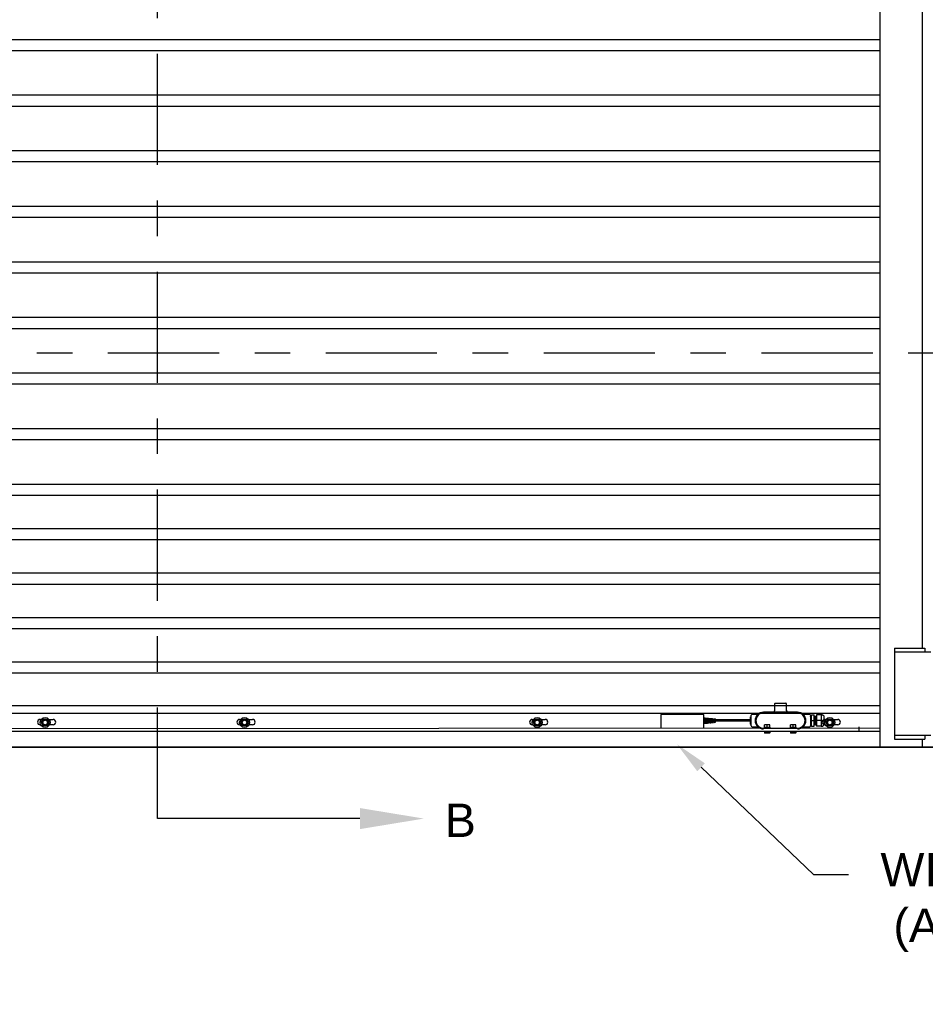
# Model space of a CAD drawing. Header units: inches. Extents: x 170 to 312, y 215 to 248.
# Tile 316 of 341: x 302.05 to 304.6, y 239.38 to 242.15. Entities that reach past the tile are written whole.
import ezdxf
from ezdxf import colors
from ezdxf.entities.mleader import LeaderData, LeaderLine
from ezdxf.math import Vec2, Vec3

# ---------------------------------------------------------------- set-up
doc = ezdxf.new("R2010")
doc.units = ezdxf.units.IN
doc.header["$LTSCALE"] = 0.25
doc.header["$MEASUREMENT"] = 0
doc.linetypes.add('CENTER', pattern=[2, 1.25, -0.25, 0.25, -0.25])
for name, color, linetype in [('ANNOTATIONS', 1, 'Continuous'), ('MOTOR RH', 7, 'Continuous'), ('SECTION CUTS', 6, 'CENTER')]:
    doc.layers.add(name, color=color, linetype=linetype)
doc.styles.add('ARIAL', font='arial.ttf', dxfattribs={"height": 0.09375})
doc.styles.get("Standard").update_dxf_attribs({"font": 'romans.shx'})

msp = doc.modelspace()

# ---------------------------------------------------------------- linework, layer by layer
at = {"layer": 'MOTOR RH'}
for p, q in [((304.4705, 240.10529), (304.4705, 244.32505)), ((304.58986, 240.38253), (304.58986, 244.29919)), ((300.344, 242.09388), (304.4705, 242.09388)), ((300.344, 242.06263), (304.4705, 242.06263)), ((300.344, 241.93763), (304.4705, 241.93763)), ((300.344, 241.90638), (304.4705, 241.90638)), ((300.344, 241.78138), (304.4705, 241.78138)), ((300.344, 241.75013), (304.4705, 241.75013)), ((300.344, 241.62513), (304.4705, 241.62513)), ((300.344, 241.59388), (304.4705, 241.59388)), ((300.344, 241.46888), (304.4705, 241.46888)), ((300.344, 241.43763), (304.4705, 241.43763)), ((300.344, 241.31263), (304.4705, 241.31263)), ((300.344, 241.28138), (304.4705, 241.28138)), ((300.344, 241.15638), (304.4705, 241.15638)), ((300.344, 241.12513), (304.4705, 241.12513)), ((300.344, 241.00013), (304.4705, 241.00013)), ((300.344, 240.96888), (304.4705, 240.96888)), ((300.344, 240.84388), (304.4705, 240.84388)), ((300.344, 240.81263), (304.4705, 240.81263)), ((300.344, 240.71888), (304.4705, 240.71888)), ((300.344, 240.68763), (304.4705, 240.68763)), ((300.344, 240.59388), (304.4705, 240.59388)), ((300.344, 240.56263), (304.4705, 240.56263)), ((300.344, 240.46888), (304.4705, 240.46888)), ((300.344, 240.43763), (304.4705, 240.43763)), ((304.51101, 240.38253), (304.59627, 240.38253)), ((304.51101, 240.38253), (304.51101, 240.12676)), ((304.59627, 240.38253), (304.59627, 240.37188)), ((304.51101, 240.37188), (304.61332, 240.37188)), ((300.344, 240.34388), (304.4705, 240.34388)), ((300.344, 240.31263), (304.4705, 240.31263)), ((300.344, 240.22141), (304.4705, 240.22141)), ((304.1753, 240.22781), (304.20514, 240.22781)), ((300.344, 240.2001), (304.4705, 240.2001)), ((302.10884, 240.18203), (302.11182, 240.18203)), ((302.11164, 240.17347), (302.11717, 240.18305)), ((302.11717, 240.18305), (302.12823, 240.18305)), ((302.12823, 240.18305), (302.13377, 240.17347)), ((302.13358, 240.18203), (302.14499, 240.18203)), ((302.6695, 240.18203), (302.67248, 240.18203)), ((302.67229, 240.17347), (302.67783, 240.18305)), ((302.67783, 240.18305), (302.68889, 240.18305)), ((302.68889, 240.18305), (302.69443, 240.17347)), ((302.69424, 240.18203), (302.70565, 240.18203)), ((303.49224, 240.18203), (303.49522, 240.18203)), ((303.49504, 240.17347), (303.50057, 240.18305)), ((303.50057, 240.18305), (303.51163, 240.18305)), ((303.51163, 240.18305), (303.51717, 240.17347)), ((303.51698, 240.18203), (303.52839, 240.18203)), ((303.97426, 240.19632), (303.85412, 240.19632)), ((303.85412, 240.19632), (303.85415, 240.15809)), ((303.97426, 240.15819), (303.97426, 240.19632)), ((303.97426, 240.18654), (303.9746, 240.18651)), ((303.9746, 240.17106), (303.9746, 240.18651)), ((303.97575, 240.18079), (303.9746, 240.18079)), ((303.97575, 240.1864), (303.97767, 240.18622)), ((303.97575, 240.17117), (303.97575, 240.1864)), ((303.97767, 240.17135), (303.97767, 240.18622)), ((303.97882, 240.18079), (303.97767, 240.18079)), ((303.97882, 240.18612), (303.98074, 240.18594)), ((303.97882, 240.17145), (303.97882, 240.18612)), ((303.98074, 240.17163), (303.98074, 240.18594)), ((303.9819, 240.18079), (303.98074, 240.18079)), ((303.9819, 240.18584), (303.98382, 240.18566)), ((303.9819, 240.17173), (303.9819, 240.18584)), ((303.98382, 240.17191), (303.98382, 240.18566)), ((303.98497, 240.18079), (303.98382, 240.18079)), ((303.98497, 240.18555), (303.98689, 240.18538)), ((303.98497, 240.17202), (303.98497, 240.18555)), ((303.98689, 240.17219), (303.98689, 240.18538)), ((303.98804, 240.18079), (303.98689, 240.18079)), ((303.98804, 240.18527), (303.98997, 240.1851)), ((303.98804, 240.1723), (303.98804, 240.18527)), ((303.98997, 240.17247), (303.98997, 240.1851)), ((303.99112, 240.18079), (303.98997, 240.18079)), ((303.99112, 240.18499), (303.99304, 240.18481)), ((303.99112, 240.17258), (303.99112, 240.18499)), ((303.99304, 240.17276), (303.99304, 240.18481)), ((303.99419, 240.18079), (303.99304, 240.18079)), ((303.99419, 240.18471), (303.99611, 240.18453)), ((303.99419, 240.17286), (303.99419, 240.18471)), ((303.99611, 240.17304), (303.99611, 240.18453)), ((303.99727, 240.18079), (303.99611, 240.18079)), ((303.99727, 240.18443), (303.99919, 240.18425)), ((303.99727, 240.17314), (303.99727, 240.18443)), ((303.99919, 240.17332), (303.99919, 240.18425)), ((304.00034, 240.18079), (303.99919, 240.18079)), ((304.00034, 240.17343), (304.00034, 240.18415)), ((304.00034, 240.18415), (304.00226, 240.18397)), ((304.00226, 240.1736), (304.00226, 240.18397)), ((304.00341, 240.18079), (304.00226, 240.18079)), ((304.00341, 240.18386), (304.00708, 240.18353)), ((304.00341, 240.17371), (304.00341, 240.18386)), ((304.00708, 240.17404), (304.00708, 240.18353)), ((304.10602, 240.18079), (304.00708, 240.18079)), ((304.10602, 240.16855), (304.10602, 240.18902)), ((304.10772, 240.16685), (304.10772, 240.19072)), ((304.10815, 240.16387), (304.10815, 240.19371)), ((304.23817, 240.20223), (304.14225, 240.20223)), ((304.2744, 240.19371), (304.2744, 240.16387)), ((304.27546, 240.16408), (304.27546, 240.19349)), ((304.27734, 240.19477), (304.28446, 240.19477)), ((304.27734, 240.1628), (304.27734, 240.19477)), ((304.27734, 240.17879), (304.28446, 240.17879)), ((304.28446, 240.1628), (304.28446, 240.19477)), ((304.30492, 240.19477), (304.29128, 240.19477)), ((304.29128, 240.19477), (304.29128, 240.1628)), ((304.30693, 240.17879), (304.29128, 240.17879)), ((304.30492, 240.19477), (304.30693, 240.19263)), ((304.30492, 240.19477), (304.30492, 240.1628)), ((304.31334, 240.16921), (304.31334, 240.18836)), ((304.31334, 240.18184), (304.31499, 240.18203)), ((304.31499, 240.18203), (304.31796, 240.18203)), ((304.31778, 240.17347), (304.32331, 240.18305)), ((304.32331, 240.18305), (304.33438, 240.18305)), ((304.33438, 240.18305), (304.33991, 240.17347)), ((304.33973, 240.18203), (304.35114, 240.18203)), ((300.344, 240.15529), (304.4705, 240.15858)), ((302.11045, 240.16702), (302.10884, 240.16702)), ((302.11164, 240.17347), (302.11717, 240.16388)), ((302.12823, 240.16388), (302.11717, 240.16388)), ((302.13377, 240.17347), (302.12823, 240.16388)), ((302.14499, 240.16702), (302.13496, 240.16702)), ((302.67111, 240.16702), (302.6695, 240.16702)), ((302.67229, 240.17347), (302.67783, 240.16388)), ((302.68889, 240.16388), (302.67783, 240.16388)), ((302.69443, 240.17347), (302.68889, 240.16388)), ((302.70565, 240.16702), (302.69561, 240.16702)), ((303.49385, 240.16702), (303.49224, 240.16702)), ((303.49504, 240.17347), (303.50057, 240.16388)), ((303.51163, 240.16388), (303.50057, 240.16388)), ((303.51717, 240.17347), (303.51163, 240.16388)), ((303.52839, 240.16702), (303.51836, 240.16702)), ((303.97426, 240.17103), (303.9746, 240.17106)), ((303.97575, 240.17679), (303.9746, 240.17679)), ((303.97575, 240.17117), (303.97767, 240.17135)), ((303.97882, 240.17679), (303.97767, 240.17679)), ((303.97882, 240.17145), (303.98074, 240.17163)), ((303.9819, 240.17679), (303.98074, 240.17679)), ((303.9819, 240.17173), (303.98382, 240.17191)), ((303.98497, 240.17679), (303.98382, 240.17679)), ((303.98497, 240.17202), (303.98689, 240.17219)), ((303.98804, 240.17679), (303.98689, 240.17679)), ((303.98804, 240.1723), (303.98997, 240.17247)), ((303.99112, 240.17679), (303.98997, 240.17679)), ((303.99112, 240.17258), (303.99304, 240.17276)), ((303.99419, 240.17679), (303.99304, 240.17679)), ((303.99419, 240.17286), (303.99611, 240.17304)), ((303.99727, 240.17679), (303.99611, 240.17679)), ((303.99727, 240.17314), (303.99919, 240.17332)), ((304.00034, 240.17679), (303.99919, 240.17679)), ((304.00034, 240.17343), (304.00226, 240.1736)), ((304.00341, 240.17679), (304.00226, 240.17679)), ((304.00341, 240.17371), (304.00708, 240.17404)), ((304.10602, 240.17679), (304.00708, 240.17679)), ((304.14225, 240.15747), (304.23817, 240.15747)), ((304.14461, 240.15959), (304.16121, 240.15959)), ((304.16037, 240.16729), (304.14545, 240.16729)), ((304.14545, 240.16044), (304.14545, 240.16644)), ((304.15226, 240.15959), (304.15226, 240.15747)), ((304.15291, 240.16044), (304.15291, 240.16644)), ((304.16037, 240.16044), (304.16037, 240.16644)), ((304.21708, 240.15959), (304.23368, 240.15959)), ((304.23284, 240.16729), (304.21792, 240.16729)), ((304.21792, 240.16044), (304.21792, 240.16644)), ((304.22473, 240.15959), (304.22473, 240.15747)), ((304.22538, 240.16044), (304.22538, 240.16644)), ((304.23284, 240.16044), (304.23284, 240.16644)), ((304.27734, 240.1628), (304.28446, 240.1628)), ((304.30492, 240.1628), (304.29128, 240.1628)), ((304.30492, 240.1628), (304.30693, 240.16494)), ((304.31659, 240.16702), (304.31499, 240.16702)), ((304.31778, 240.17347), (304.32331, 240.16388)), ((304.33438, 240.16388), (304.32331, 240.16388)), ((304.33991, 240.17347), (304.33438, 240.16388)), ((304.35114, 240.16702), (304.3411, 240.16702)), ((304.41082, 240.16173), (304.41082, 240.14894)), ((300.344, 240.14894), (304.4705, 240.14894)), ((304.4705, 240.14792), (300.344, 240.14792)), ((304.14544, 240.14843), (304.14544, 240.14405)), ((304.14544, 240.14843), (304.16038, 240.14843)), ((304.16038, 240.14339), (304.14544, 240.14339)), ((304.15291, 240.14843), (304.15291, 240.14405)), ((304.16038, 240.14843), (304.16038, 240.14405)), ((304.21791, 240.14843), (304.21791, 240.14405)), ((304.21791, 240.14843), (304.23285, 240.14843)), ((304.23285, 240.14339), (304.21791, 240.14339)), ((304.22538, 240.14843), (304.22538, 240.14405)), ((304.23285, 240.14843), (304.23285, 240.14405)), ((304.51101, 240.13742), (304.61332, 240.13742)), ((304.51101, 240.12676), (304.59627, 240.12676)), ((304.58986, 240.10529), (304.58986, 240.12676)), ((304.59627, 240.13742), (304.59627, 240.12676)), ((306.28719, 240.10342), (298.55104, 240.10342)), ((300.09675, 240.10529), (304.71775, 240.10529))]:
    msp.add_line(p, q, dxfattribs=at)
at = {"layer": 'MOTOR RH', "flags": 128}
msp.add_lwpolyline([(304.31499, 240.16702), (304.31304, 240.16728)], dxfattribs=at)
at = {"layer": 'MOTOR RH'}
for centre, radius in [((302.1227, 240.17347), 0.01385), ((302.1227, 240.17347), 0.00958), ((302.1227, 240.17347), 0.00639), ((302.68336, 240.17347), 0.01385), ((302.68336, 240.17347), 0.00958), ((302.68336, 240.17347), 0.00639), ((303.5061, 240.17347), 0.01385), ((303.5061, 240.17347), 0.00958), ((303.5061, 240.17347), 0.00639), ((304.32884, 240.17347), 0.01385), ((304.32884, 240.17347), 0.00958), ((304.32884, 240.17347), 0.00639)]:
    msp.add_circle(centre, radius, dxfattribs=at)
for centre, radius, start, end in [((304.16891, 240.20649), 0.00426, 270, 0), ((304.1753, 240.22568), 0.00213, 90, 180), ((304.20514, 240.22568), 0.00213, 0, 90), ((304.21153, 240.20649), 0.00426, 180, 270), ((302.10884, 240.17452), 0.0075, 90, 270), ((302.14499, 240.17452), 0.0075, 270, 90), ((302.6695, 240.17452), 0.0075, 90, 270), ((302.70565, 240.17452), 0.0075, 270, 90), ((303.49224, 240.17452), 0.0075, 90, 270), ((303.52839, 240.17452), 0.0075, 270, 90), ((304.11028, 240.19371), 0.00213, 90, 180), ((304.14225, 240.17879), 0.02345, 90, 270), ((304.14225, 240.17879), 0.02131, 90, 270), ((304.23817, 240.17879), 0.02345, 270, 90), ((304.23817, 240.17879), 0.02131, 270, 90), ((304.27227, 240.19371), 0.00213, 0, 90), ((304.30693, 240.18836), 0.00641, 0, 90), ((304.31503, 240.17452), 0.0075, 90, 270), ((304.35114, 240.17452), 0.0075, 270, 90), ((304.11028, 240.16387), 0.00213, 180, 270), ((304.27227, 240.16387), 0.00213, 270, 0), ((304.30693, 240.16921), 0.00641, 270, 0)]:
    msp.add_arc(centre, radius, start, end, dxfattribs=at)
for points in [[(304.17317, 240.22568), (304.17317, 240.20649)], [(304.20727, 240.20649), (304.20727, 240.22568)], [(304.10772, 240.19072), (304.10602, 240.18902)], [(304.10815, 240.19072), (304.10772, 240.19072)], [(304.12448, 240.19584), (304.11028, 240.19584)], [(304.27227, 240.19584), (304.25589, 240.19584)], [(304.27447, 240.19111), (304.2744, 240.19101)], [(304.27734, 240.19349), (304.27546, 240.19349)], [(304.28541, 240.19), (304.28446, 240.19)], [(304.28709, 240.19), (304.2863, 240.19)], [(304.28877, 240.19), (304.28798, 240.19)], [(304.29128, 240.19), (304.28966, 240.19)], [(304.10602, 240.16855), (304.10772, 240.16685)], [(304.10772, 240.16685), (304.10815, 240.16685)], [(304.11028, 240.16173), (304.12453, 240.16173)], [(304.14461, 240.15959), (304.14461, 240.15747)], [(304.16121, 240.15747), (304.16121, 240.15959)], [(304.21708, 240.15959), (304.21708, 240.15747)], [(304.23368, 240.15747), (304.23368, 240.15959)], [(304.25603, 240.16173), (304.27227, 240.16173)], [(304.27546, 240.16408), (304.27734, 240.16408)], [(304.28546, 240.16757), (304.28625, 240.16757)], [(304.28714, 240.16757), (304.28793, 240.16757)], [(304.28882, 240.16757), (304.29128, 240.16757)], [(304.14544, 240.14894), (304.14544, 240.14843)], [(304.14544, 240.14405), (304.14544, 240.14339)], [(304.16038, 240.14405), (304.15665, 240.14339)], [(304.16038, 240.14843), (304.16038, 240.14894)], [(304.21791, 240.14894), (304.21791, 240.14843)], [(304.21791, 240.14405), (304.21791, 240.14339)], [(304.23285, 240.14405), (304.22911, 240.14339)], [(304.23285, 240.14843), (304.23285, 240.14894)]]:
    msp.add_open_spline(points, degree=1, dxfattribs=at)
for points, knots in [([(304.12723, 240.19679), (304.12723, 240.19679), (304.12723, 240.19679), (304.12721, 240.19677), (304.12718, 240.19674), (304.12712, 240.1967), (304.12692, 240.19655), (304.12646, 240.19626), (304.12566, 240.19596), (304.12494, 240.19579), (304.12454, 240.19585), (304.12449, 240.19586)], [0, 0, 0, 0, 0.1002664, 0.1489104, 0.1781375, 0.2024442, 0.2371561, 0.3953259, 0.6605585, 0.9581986, 1, 1, 1, 1]), ([(304.25589, 240.19585), (304.25586, 240.19584), (304.25557, 240.19581), (304.25504, 240.19591), (304.25439, 240.19609), (304.25391, 240.19631), (304.25365, 240.19647), (304.25355, 240.19653)], [0, 0, 0, 0, 0.0335444, 0.3572827, 0.6324859, 0.8548435, 1, 1, 1, 1]), ([(304.27544, 240.18943), (304.27528, 240.18971), (304.27495, 240.19027), (304.27463, 240.19083), (304.27447, 240.19111)], [0, 0, 0, 0, 0.4999729, 1, 1, 1, 1]), ([(304.2845, 240.16811), (304.28452, 240.16791), (304.28457, 240.16733), (304.28464, 240.1678), (304.28475, 240.16964), (304.28484, 240.17267), (304.28492, 240.17583), (304.28499, 240.1788), (304.28508, 240.18215), (304.28513, 240.18471), (304.28517, 240.1857), (304.28517, 240.18577)], [0, 0, 0, 0, 0.0708229, 0.2058813, 0.3652693, 0.5205968, 0.6234603, 0.7299565, 0.8364526, 0.9895623, 1, 1, 1, 1]), ([(304.28519, 240.18577), (304.28517, 240.18523), (304.28514, 240.18413), (304.28508, 240.1817), (304.28502, 240.17987), (304.28499, 240.17878)], [0, 0, 0, 0, 0.2806268, 0.574661, 1, 1, 1, 1]), ([(304.2863, 240.18994), (304.28629, 240.19), (304.28628, 240.19015), (304.28612, 240.19041), (304.28554, 240.19047), (304.28538, 240.19), (304.28533, 240.18937), (304.28525, 240.18798), (304.2852, 240.18629), (304.28519, 240.18577)], [0, 0, 0, 0, 0.05309266, 0.12707067, 0.19622108, 0.33374167, 0.50791914, 0.84718475, 1, 1, 1, 1]), ([(304.28562, 240.16997), (304.28563, 240.17015), (304.28567, 240.17103), (304.28573, 240.17323), (304.2858, 240.17608), (304.28585, 240.1778), (304.28588, 240.17878)], [0, 0, 0, 0, 0.1027982, 0.4990855, 0.7163746, 1, 1, 1, 1]), ([(304.28564, 240.16997), (304.28568, 240.17097), (304.28573, 240.17265), (304.28581, 240.17584), (304.28588, 240.17878), (304.28597, 240.18221), (304.28605, 240.18579), (304.28615, 240.18841), (304.28624, 240.18978), (304.28628, 240.18992), (304.2863, 240.19)], [0, 0, 0, 0, 0.1542818, 0.2582991, 0.36599, 0.4736807, 0.6285078, 0.7882919, 0.8959828, 1, 1, 1, 1]), ([(304.28625, 240.16757), (304.28627, 240.16765), (304.28633, 240.16784), (304.28643, 240.16967), (304.28652, 240.17266), (304.28659, 240.17583), (304.28667, 240.1788), (304.28675, 240.18215), (304.28681, 240.1847), (304.28684, 240.18569), (304.28685, 240.18574)], [0, 0, 0, 0, 0.1148668, 0.2928541, 0.466307, 0.5811738, 0.7000974, 0.8190207, 0.9899971, 1, 1, 1, 1]), ([(304.28625, 240.16756), (304.28627, 240.1674), (304.2863, 240.16721), (304.2867, 240.16711), (304.28703, 240.16722), (304.28719, 240.1676), (304.28719, 240.16803), (304.28732, 240.16995), (304.28739, 240.17276), (304.28748, 240.17577), (304.28753, 240.17766), (304.28756, 240.17878)], [0, 0, 0, 0, 0.0967436, 0.1169988, 0.1360451, 0.17928, 0.297842, 0.5166553, 0.7194655, 0.8326273, 1, 1, 1, 1]), ([(304.28687, 240.18574), (304.28685, 240.18537), (304.28683, 240.18475), (304.28681, 240.18359), (304.28677, 240.18238), (304.28672, 240.18075), (304.28669, 240.17949), (304.28667, 240.17878)], [0, 0, 0, 0, 0.20448, 0.3421562, 0.503829, 0.7230365, 1, 1, 1, 1]), ([(304.28798, 240.18997), (304.28797, 240.19011), (304.28795, 240.1903), (304.28756, 240.19049), (304.28713, 240.1903), (304.28708, 240.18999), (304.28703, 240.18967), (304.28698, 240.18888), (304.28692, 240.18766), (304.28689, 240.18642), (304.28687, 240.18574)], [0, 0, 0, 0, 0.1403378, 0.2061889, 0.2388354, 0.3324717, 0.4505415, 0.6321237, 0.7980754, 1, 1, 1, 1]), ([(304.28756, 240.17879), (304.28759, 240.17978), (304.28765, 240.1822), (304.28773, 240.18579), (304.28783, 240.18841), (304.28791, 240.18978), (304.28796, 240.18992), (304.28798, 240.19)], [0, 0, 0, 0, 0.16985646, 0.41405947, 0.66608081, 0.83593755, 1, 1, 1, 1]), ([(304.28793, 240.16751), (304.28798, 240.16735), (304.28805, 240.1671), (304.28872, 240.16717), (304.28885, 240.16763), (304.28888, 240.16803), (304.28894, 240.16889), (304.28901, 240.1705), (304.28907, 240.17273), (304.28913, 240.17516), (304.28919, 240.17702), (304.28922, 240.17816), (304.28924, 240.17879)], [0, 0, 0, 0, 0.08751772, 0.13152484, 0.20404866, 0.28946943, 0.4011961, 0.50635769, 0.71239647, 0.82646507, 0.90468305, 1, 1, 1, 1]), ([(304.28793, 240.16757), (304.28795, 240.16765), (304.288, 240.16784), (304.2881, 240.16967), (304.2882, 240.17266), (304.28827, 240.17583), (304.28832, 240.17779), (304.28835, 240.17879)], [0, 0, 0, 0, 0.1640726, 0.4183048, 0.6660603, 0.8301329, 1, 1, 1, 1]), ([(304.28965, 240.19), (304.28964, 240.19007), (304.28964, 240.19017), (304.28946, 240.1904), (304.2892, 240.19045), (304.28889, 240.19038), (304.28879, 240.19012), (304.28868, 240.18955), (304.28863, 240.18832), (304.28854, 240.18593), (304.28848, 240.1834), (304.28841, 240.18096), (304.28837, 240.17956), (304.28835, 240.17879)], [0, 0, 0, 0, 0.0487326, 0.0814276, 0.0968454, 0.1131621, 0.1894143, 0.2746067, 0.4518413, 0.6212303, 0.7897592, 0.8851985, 1, 1, 1, 1]), ([(304.28924, 240.17879), (304.28926, 240.17978), (304.28932, 240.1822), (304.28941, 240.18579), (304.28951, 240.18841), (304.28959, 240.18978), (304.28964, 240.18992), (304.28966, 240.19)], [0, 0, 0, 0, 0.1697933, 0.4140149, 0.6660554, 0.8359251, 1, 1, 1, 1]), ([(304.30693, 240.19477), (304.30666, 240.19476), (304.30633, 240.19476), (304.30582, 240.19476), (304.30568, 240.19476), (304.30558, 240.19476), (304.30549, 240.19476), (304.30537, 240.19477), (304.30514, 240.19477), (304.30499, 240.19477), (304.30494, 240.19477), (304.30492, 240.19477)], [0, 0, 0, 0, 0.2479216, 0.2890917, 0.3069659, 0.3246641, 0.344159, 0.3674151, 0.4310412, 0.6540307, 1, 1, 1, 1]), ([(304.12453, 240.16172), (304.12461, 240.16172), (304.12494, 240.16175), (304.1255, 240.16164), (304.12612, 240.16145), (304.1266, 240.16122), (304.12692, 240.16102), (304.1271, 240.16089), (304.12718, 240.16083), (304.1272, 240.16081), (304.12721, 240.1608), (304.12722, 240.16079), (304.12723, 240.16079), (304.12723, 240.16079)], [0, 0, 0, 0, 0.0723409, 0.3264137, 0.5410894, 0.7126144, 0.8364242, 0.9098888, 0.927906, 0.9394571, 0.9518238, 0.9717787, 1, 1, 1, 1]), ([(304.14918, 240.16729), (304.14807, 240.16716), (304.1468, 240.16701), (304.1456, 240.1665), (304.14545, 240.16644)], [0, 0, 0, 0, 0.87222729, 1, 1, 1, 1]), ([(304.14545, 240.16644), (304.14545, 240.16657), (304.14545, 240.16706), (304.14545, 240.1672), (304.14545, 240.16729)], [0, 0, 0, 0, 0.2620908, 1, 1, 1, 1]), ([(304.14918, 240.15959), (304.14807, 240.15972), (304.1468, 240.15987), (304.1456, 240.16037), (304.14545, 240.16044)], [0, 0, 0, 0, 0.8722273, 1, 1, 1, 1]), ([(304.14545, 240.16044), (304.14545, 240.16031), (304.14545, 240.15981), (304.14545, 240.15968), (304.14545, 240.15959)], [0, 0, 0, 0, 0.2620905, 1, 1, 1, 1]), ([(304.15291, 240.16644), (304.15177, 240.16684), (304.15054, 240.16728), (304.14927, 240.16729), (304.14918, 240.16729)], [0, 0, 0, 0, 0.9320648, 1, 1, 1, 1]), ([(304.15291, 240.16044), (304.15177, 240.16003), (304.15054, 240.1596), (304.14927, 240.15959), (304.14918, 240.15959)], [0, 0, 0, 0, 0.93206478, 1, 1, 1, 1]), ([(304.15664, 240.16729), (304.15553, 240.16716), (304.15426, 240.16701), (304.15306, 240.1665), (304.15291, 240.16644)], [0, 0, 0, 0, 0.8722287, 1, 1, 1, 1]), ([(304.15664, 240.15959), (304.15553, 240.15972), (304.15426, 240.15987), (304.15306, 240.16037), (304.15291, 240.16044)], [0, 0, 0, 0, 0.8722286, 1, 1, 1, 1]), ([(304.16037, 240.16644), (304.15923, 240.16684), (304.158, 240.16728), (304.15673, 240.16729), (304.15664, 240.16729)], [0, 0, 0, 0, 0.932063, 1, 1, 1, 1]), ([(304.16037, 240.16044), (304.15923, 240.16003), (304.158, 240.1596), (304.15673, 240.15959), (304.15664, 240.15959)], [0, 0, 0, 0, 0.93206297, 1, 1, 1, 1]), ([(304.16037, 240.16644), (304.16037, 240.16657), (304.16037, 240.16706), (304.16037, 240.1672), (304.16037, 240.16729)], [0, 0, 0, 0, 0.2620908, 1, 1, 1, 1]), ([(304.16037, 240.16044), (304.16037, 240.16031), (304.16037, 240.15981), (304.16037, 240.15968), (304.16037, 240.15959)], [0, 0, 0, 0, 0.2620905, 1, 1, 1, 1]), ([(304.22165, 240.16729), (304.22054, 240.16716), (304.21927, 240.16701), (304.21807, 240.1665), (304.21792, 240.16644)], [0, 0, 0, 0, 0.872231, 1, 1, 1, 1]), ([(304.21792, 240.16644), (304.21792, 240.16657), (304.21792, 240.16706), (304.21792, 240.1672), (304.21792, 240.16729)], [0, 0, 0, 0, 0.2620908, 1, 1, 1, 1]), ([(304.22165, 240.15959), (304.22054, 240.15972), (304.21927, 240.15987), (304.21807, 240.16037), (304.21792, 240.16044)], [0, 0, 0, 0, 0.872231, 1, 1, 1, 1]), ([(304.21792, 240.16044), (304.21792, 240.16031), (304.21792, 240.15981), (304.21792, 240.15968), (304.21792, 240.15959)], [0, 0, 0, 0, 0.2620905, 1, 1, 1, 1]), ([(304.22538, 240.16644), (304.22424, 240.16684), (304.22301, 240.16728), (304.22174, 240.16729), (304.22165, 240.16729)], [0, 0, 0, 0, 0.9320648, 1, 1, 1, 1]), ([(304.22538, 240.16044), (304.22424, 240.16003), (304.22301, 240.1596), (304.22174, 240.15959), (304.22165, 240.15959)], [0, 0, 0, 0, 0.93206478, 1, 1, 1, 1]), ([(304.22911, 240.16729), (304.228, 240.16716), (304.22673, 240.16701), (304.22553, 240.1665), (304.22538, 240.16644)], [0, 0, 0, 0, 0.8722287, 1, 1, 1, 1]), ([(304.22911, 240.15959), (304.228, 240.15972), (304.22673, 240.15987), (304.22553, 240.16037), (304.22538, 240.16044)], [0, 0, 0, 0, 0.8722286, 1, 1, 1, 1]), ([(304.23284, 240.16644), (304.2317, 240.16684), (304.23047, 240.16728), (304.2292, 240.16729), (304.22911, 240.16729)], [0, 0, 0, 0, 0.932063, 1, 1, 1, 1]), ([(304.23284, 240.16044), (304.2317, 240.16003), (304.23047, 240.1596), (304.2292, 240.15959), (304.22911, 240.15959)], [0, 0, 0, 0, 0.93206297, 1, 1, 1, 1]), ([(304.23284, 240.16644), (304.23284, 240.16657), (304.23284, 240.16706), (304.23284, 240.1672), (304.23284, 240.16729)], [0, 0, 0, 0, 0.2620908, 1, 1, 1, 1]), ([(304.23284, 240.16044), (304.23284, 240.16031), (304.23284, 240.15981), (304.23284, 240.15968), (304.23284, 240.15959)], [0, 0, 0, 0, 0.2620905, 1, 1, 1, 1]), ([(304.25315, 240.16075), (304.25316, 240.16075), (304.25316, 240.16075), (304.25318, 240.16077), (304.2532, 240.16079), (304.25325, 240.16083), (304.2534, 240.16094), (304.25389, 240.16128), (304.25476, 240.16162), (304.25558, 240.1618), (304.25599, 240.16173), (304.25601, 240.16172)], [0, 0, 0, 0, 0.0854568, 0.1190224, 0.1396672, 0.157978, 0.1866431, 0.3110032, 0.6542159, 0.9777226, 1, 1, 1, 1]), ([(304.27447, 240.16815), (304.27464, 240.16787), (304.27496, 240.1673), (304.27529, 240.16674), (304.27545, 240.16646)], [0, 0, 0, 0, 0.4998546, 1, 1, 1, 1]), ([(304.28454, 240.16781), (304.28454, 240.16767), (304.28453, 240.16749), (304.28474, 240.16721), (304.28504, 240.16708), (304.28544, 240.16727), (304.28547, 240.16762), (304.28556, 240.16826), (304.2856, 240.16933), (304.28562, 240.16997)], [0, 0, 0, 0, 0.1783332, 0.2191987, 0.2576147, 0.3351058, 0.5073629, 0.705759, 1, 1, 1, 1]), ([(304.30492, 240.1628), (304.30513, 240.16295), (304.30555, 240.16324), (304.30621, 240.16294), (304.3067, 240.16285), (304.30693, 240.1628)], [0, 0, 0, 0, 0.35448323, 0.68277491, 1, 1, 1, 1]), ([(304.14918, 240.14339), (304.14889, 240.14339), (304.14763, 240.14342), (304.1464, 240.14378), (304.14544, 240.14405)], [0, 0, 0, 0, 0.2260367, 1, 1, 1, 1]), ([(304.15291, 240.14405), (304.15266, 240.14397), (304.15145, 240.14358), (304.15018, 240.14347), (304.14918, 240.14339)], [0, 0, 0, 0, 0.2035922, 1, 1, 1, 1]), ([(304.15665, 240.14339), (304.15656, 240.14339), (304.1553, 240.1434), (304.15406, 240.14374), (304.15291, 240.14405)], [0, 0, 0, 0, 0.0702106, 1, 1, 1, 1]), ([(304.16038, 240.14339), (304.16038, 240.14339), (304.16038, 240.1434), (304.16038, 240.14374), (304.16038, 240.14405)], [0, 0, 0, 0, 0.0702076, 1, 1, 1, 1]), ([(304.22165, 240.14339), (304.22136, 240.14339), (304.2201, 240.14342), (304.21887, 240.14378), (304.21791, 240.14405)], [0, 0, 0, 0, 0.2260367, 1, 1, 1, 1]), ([(304.22538, 240.14405), (304.22513, 240.14397), (304.22392, 240.14358), (304.22265, 240.14347), (304.22165, 240.14339)], [0, 0, 0, 0, 0.20359606, 1, 1, 1, 1]), ([(304.22911, 240.14339), (304.22903, 240.14339), (304.22777, 240.1434), (304.22653, 240.14374), (304.22538, 240.14405)], [0, 0, 0, 0, 0.0702069, 1, 1, 1, 1]), ([(304.23285, 240.14339), (304.23285, 240.14339), (304.23285, 240.1434), (304.23285, 240.14374), (304.23285, 240.14405)], [0, 0, 0, 0, 0.0702076, 1, 1, 1, 1])]:
    msp.add_open_spline(points, degree=3, knots=knots, dxfattribs=at)
at = {"layer": 'SECTION CUTS'}
for p, q in [((302.43821, 239.90334), (302.43821, 245.11861)), ((299.84941, 241.2129), (304.85895, 241.2129))]:
    msp.add_line(p, q, dxfattribs=at)

# ---------------------------------------------------------------- texts
at = {"layer": 'SECTION CUTS', "style": 'ARIAL'}
msp.add_text('B', height=0.09375, dxfattribs=at).set_placement((303.24624, 239.85164))

# ---------------------------------------------------------------- leaders
at = {"layer": 'ANNOTATIONS'}
ml = msp.add_multileader_mtext('Standard', dxfattribs=at)
ml.set_content('WIRELESS MONITORED SAFETY EDGE\\P (ALSO SERVES AS WEATHERSTRIPPING)', color=256, style='ARIAL')
ml.set_leader_properties()
ml.build(insert=Vec2(0, 0))
ml.multileader.update_dxf_attribs({"dogleg_length": 0.36, "arrow_head_size": 0.09375})
ctx = ml.context
ctx.base_point, ctx.char_height, ctx.arrow_head_size, ctx.landing_gap_size, ctx.plane_origin = Vec3(304.38122, 239.74611), 0.09375, 0.09375, 0.09, Vec3(303.59618, 239.31288)
notes = []
notes.append((ctx, [(0, (1, 1, 0), (304.28326, 239.74611), (1, 0), 0.09796, [(0, [(303.89909, 240.11218)], 0, [])])]))
ctx.mtext.insert, ctx.mtext.flow_direction = Vec3(304.47122, 239.80677), 5
at = {"layer": 'SECTION CUTS'}
ml = msp.add_multileader_mtext('Standard', dxfattribs=at)
ml.set_content('', color=256)
ml.set_leader_properties()
ml.build(insert=Vec2(0, 0))
ml.multileader.update_dxf_attribs({"dogleg_length": 0, "arrow_head_size": 0.18})
ctx = ml.context
ctx.base_point, ctx.char_height, ctx.arrow_head_size, ctx.landing_gap_size, ctx.plane_origin, ctx.plane_x_axis, ctx.plane_y_axis = Vec3(302.43821, 239.90334), 0.18, 0.18, 0, Vec3(303.18773, 239.90334), Vec3(0, 1), Vec3(-1, 0)
notes.append((ctx, [(0, (1, 1, 0), (302.43821, 239.90334), (1, 0), 0, [(0, [(303.18773, 239.90334)], 0, [])])]))
ctx.mtext.insert, ctx.mtext.text_direction, ctx.mtext.rotation, ctx.mtext.flow_direction = Vec3(302.34821, 239.90334), Vec3(0, 1), 1.5707963, 5
for ctx, leaders in notes:
    for number, flags, end, landing, length, lines in leaders:
        leader = LeaderData()
        leader.index, (leader.has_last_leader_line, leader.has_dogleg_vector, leader.attachment_direction) = number, flags
        leader.last_leader_point, leader.dogleg_vector, leader.dogleg_length = Vec3(end), Vec3(landing), length
        for number, points, colour, breaks in lines:
            line = LeaderLine()
            line.index, line.vertices, line.color, line.breaks = number, Vec3.list(points), colors.encode_raw_color(colour), breaks
            leader.lines.append(line)
        ctx.leaders.append(leader)

doc.saveas('drawing.dxf')
